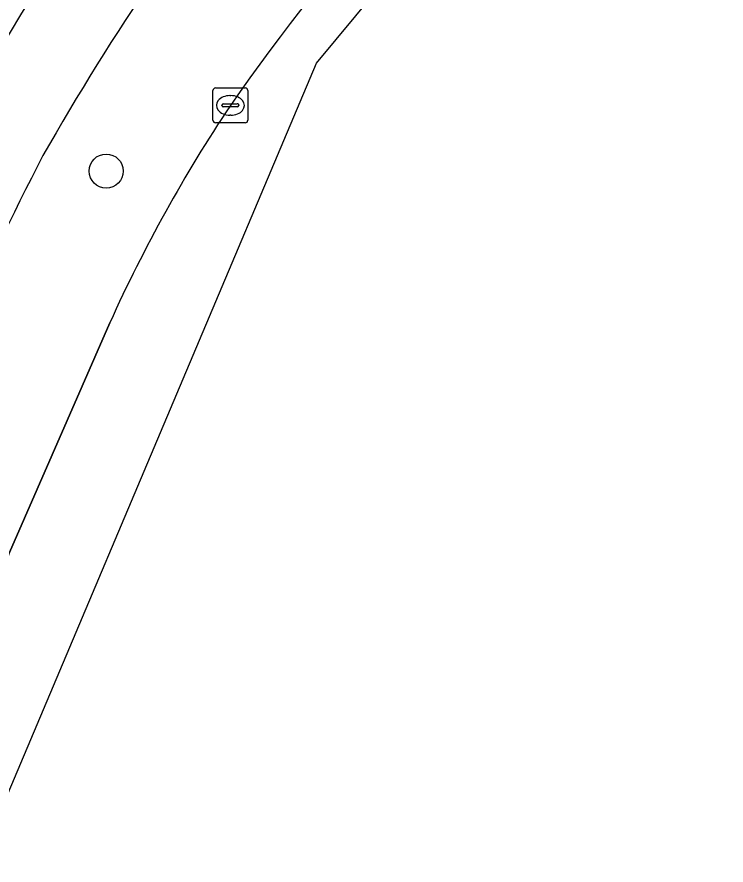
# Model space of a CAD drawing. Extents: x 159489 to 160304, y 383825 to 384531.
# Drawn here: x 160213.88 to 160234.18, y 383938.39 to 383962.68 of the extents above; entities that cross this region are included whole.
import ezdxf

# ---------------------------------------------------------------- set-up
doc = ezdxf.new("R2010")
doc.units = 0
for name, color, linetype in [('IMGEO_Berm_groen', 7, 'Continuous'), ('IMGEO_Boom', 7, 'Continuous'), ('IMGEO_Fietspad_gesloten', 7, 'Continuous'), ('IMGEO_Kolk', 7, 'Continuous'), ('IMGEO_Rijbaan_lokaal_gesloten', 7, 'Continuous'), ('IMGEO_Voetpad_open', 7, 'Continuous')]:
    doc.layers.add(name, color=color, linetype=linetype)

msp = doc.modelspace()

# ---------------------------------------------------------------- linework, layer by layer
at = {"layer": 'IMGEO_Berm_groen'}
msp.add_lwpolyline([(160211.171, 383940.596), (160212.249, 383943.655), (160213.666, 383947.341), (160216.538, 383953.918)], dxfattribs=at)
for centre, radius, start, end in [((160276.786, 383920.47), 69.282, 132.25908, 145.06563), ((160273.182, 383925.649), 67.246, 140.26314, 150.55444), ((160256.4, 383935.898), 43.746, 146.3414, 155.6745), ((160294.489, 383917.328), 89.95, 152.61133, 159.99222)]:
    msp.add_arc(centre, radius, start, end, dxfattribs=at)
at = {"layer": 'IMGEO_Boom'}
msp.add_circle((160216.433, 383958.263), 0.489, dxfattribs=at)
at = {"layer": 'IMGEO_Fietspad_gesloten'}
for centre, radius, start, end in [((160273.182, 383925.649), 67.246, 140.26314, 150.55444), ((160269.311, 383929.203), 64.704, 142.6746, 158.95932), ((160294.489, 383917.328), 89.95, 152.61133, 159.99222)]:
    msp.add_arc(centre, radius, start, end, dxfattribs=at)
at = {"layer": 'IMGEO_Kolk'}
for p, q in [((160219.562, 383960.644), (160220.414, 383960.644)), ((160219.487, 383959.718), (160219.487, 383960.57)), ((160219.975, 383960.424), (160220, 383960.424)), ((160220.488, 383960.57), (160220.488, 383959.718)), ((160219.746, 383960.138), (160219.746, 383960.15)), ((160220.184, 383960.101), (160219.786, 383960.101)), ((160219.789, 383960.187), (160220.187, 383960.187)), ((160220.23, 383960.15), (160220.23, 383960.138)), ((160219.998, 383959.864), (160219.973, 383959.864)), ((160220.414, 383959.644), (160219.562, 383959.644))]:
    msp.add_line(p, q, dxfattribs=at)
for points in [[(160219.562, 383960.644), (160220.414, 383960.644)], [(160219.487, 383959.718), (160219.487, 383960.57)], [(160220.488, 383960.57), (160220.488, 383959.718)], [(160220.414, 383959.644), (160219.562, 383959.644)]]:
    msp.add_lwpolyline(points, dxfattribs=at)
for centre, radius, start, end in [((160219.564, 383960.568), 0.0765, 91.552, 178.448), ((160219.564, 383960.568), 0.0765, 91.552, 178.448), ((160220.412, 383960.568), 0.0765, 1.552, 88.448), ((160220.412, 383960.568), 0.0765, 1.552, 88.448), ((160219.786, 383960.147), 0.0403, 85.8775, 175.7526), ((160219.783, 383960.137), 0.0366, 178.938, 274.7102), ((160220.187, 383960.144), 0.043, 264.8664, 352.4533), ((160220.191, 383960.149), 0.0386, 1.7309, 96.639), ((160219.564, 383959.72), 0.0765, 181.552, 268.448), ((160219.564, 383959.72), 0.0765, 181.552, 268.448), ((160220.412, 383959.72), 0.0765, 271.552, 358.448), ((160220.412, 383959.72), 0.0765, 271.552, 358.448)]:
    msp.add_arc(centre, radius, start, end, dxfattribs=at)
for centre, major_axis, ratio, start_param, end_param in [((160219.974, 383960.144), (-0.387, 0.002), 0.722429, 4.712389, 7.853982), ((160219.999, 383960.144), (-0.39, 0.002), 0.717154, 1.570796, 4.712389)]:
    msp.add_ellipse(centre, major_axis=major_axis, ratio=ratio, start_param=start_param, end_param=end_param, dxfattribs=at)
at = {"layer": 'IMGEO_Rijbaan_lokaal_gesloten'}
for points in [[(160143.008, 383840.818), (160146.634, 383844.98), (160184.33, 383889.277), (160199.575, 383907.191), (160214.457, 383942.419), (160222.454, 383961.352), (160234.176, 383975.482)], [(160216.538, 383953.918), (160213.666, 383947.341), (160212.249, 383943.655), (160211.171, 383940.596)]]:
    msp.add_lwpolyline(points, dxfattribs=at)
for centre, radius, start, end in [((160276.786, 383920.47), 69.282, 132.25908, 145.06563), ((160256.4, 383935.898), 43.746, 146.3414, 155.6745)]:
    msp.add_arc(centre, radius, start, end, dxfattribs=at)
at = {"layer": 'IMGEO_Voetpad_open'}
msp.add_arc((160269.311, 383929.203), 64.704, 142.6746, 158.95932, dxfattribs=at)

doc.saveas('drawing.dxf')
